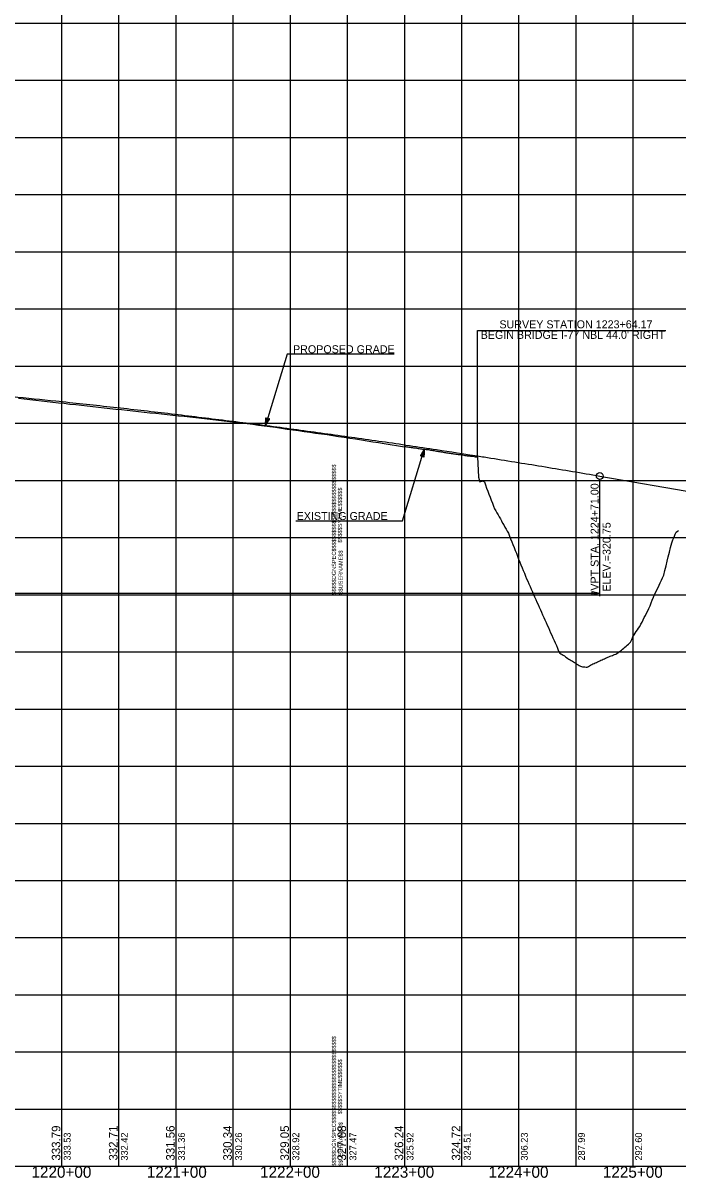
# Model space of a CAD drawing. Extents: x -90830 to 2015517, y -20856 to 836331.
# Drawn here: x 10890 to 11463, y -19397 to -18387 of the extents above; entities that cross this region are included whole.
import ezdxf

# ---------------------------------------------------------------- set-up
doc = ezdxf.new("R2010")
doc.units = 0
for name, color, linetype in [('Level 1', 7, 'Continuous'), ('RD_DDB_Profile_Elev', 7, 'Continuous'), ('RD_DDB_Profile_EX', 7, 'Continuous'), ('RD_DDB_Profile_Lbl', 7, 'Continuous'), ('RD_DDB_Profile_PR', 7, 'Continuous'), ('RD_DDB_StaTX', 7, 'Continuous'), ('RD_DDB_StripGrade', 7, 'Continuous'), ('RD_DDB_VCLbl', 7, 'Continuous'), ('RD_GPK_Profile_Cell', 7, 'Continuous'), ('RD_PD_Final_TX', 7, 'Continuous'), ('RD_TX_Drainage', 7, 'Continuous')]:
    doc.layers.add(name, color=color, linetype=linetype)

msp = doc.modelspace()

# ---------------------------------------------------------------- linework, layer by layer
at = {"layer": 'Level 1'}
for p, q in [((10923.5, -17886.5), (10923.5, -18386.5)), ((10973.5, -17886.5), (10973.5, -18386.5)), ((11023.5, -17886.5), (11023.5, -18386.5)), ((11073.5, -17886.5), (11073.5, -18386.5)), ((11123.5, -17886.5), (11123.5, -18386.5)), ((11173.5, -17886.5), (11173.5, -18386.5)), ((11173.5, -17886.5), (11173.5, -18386.5)), ((11173.5, -17886.5), (11173.5, -18386.5)), ((11223.5, -17886.5), (11223.5, -18386.5)), ((11273.5, -17886.5), (11273.5, -18386.5)), ((11323.5, -17886.5), (11323.5, -18386.5)), ((11373.5, -17886.5), (11373.5, -18386.5)), ((11423.5, -17886.5), (11423.5, -18386.5)), ((9573.5, -18386.5), (11173.5, -18386.5)), ((9573.5, -18386.5), (11173.5, -18386.5)), ((10923.5, -18386.5), (10923.5, -18886.5)), ((10973.5, -18386.5), (10973.5, -18886.5)), ((11023.5, -18386.5), (11023.5, -18886.5)), ((11073.5, -18386.5), (11073.5, -18886.5)), ((11123.5, -18386.5), (11123.5, -18886.5)), ((11173.5, -18386.5), (11173.5, -18886.5)), ((11173.5, -18386.5), (11173.5, -18886.5)), ((11173.5, -18386.5), (12773.5, -18386.5)), ((11173.5, -18386.5), (11173.5, -18886.5)), ((11173.5, -18386.5), (12773.5, -18386.5)), ((11223.5, -18386.5), (11223.5, -18886.5)), ((11273.5, -18386.5), (11273.5, -18886.5)), ((11323.5, -18386.5), (11323.5, -18886.5)), ((11373.5, -18386.5), (11373.5, -18886.5)), ((11423.5, -18386.5), (11423.5, -18886.5)), ((9573.5, -18436.5), (11173.5, -18436.5)), ((11173.5, -18436.5), (12773.5, -18436.5)), ((9573.5, -18486.5), (11173.5, -18486.5)), ((11173.5, -18486.5), (12773.5, -18486.5)), ((9573.5, -18536.5), (11173.5, -18536.5)), ((11173.5, -18536.5), (12773.5, -18536.5)), ((9573.5, -18586.5), (11173.5, -18586.5)), ((11173.5, -18586.5), (12773.5, -18586.5)), ((9573.5, -18636.5), (11173.5, -18636.5)), ((11173.5, -18636.5), (12773.5, -18636.5)), ((9573.5, -18686.5), (11173.5, -18686.5)), ((11173.5, -18686.5), (12773.5, -18686.5)), ((9573.5, -18736.5), (11173.5, -18736.5)), ((11173.5, -18736.5), (12773.5, -18736.5)), ((9573.5, -18786.5), (11173.5, -18786.5)), ((11173.5, -18786.5), (12773.5, -18786.5)), ((9573.5, -18836.5), (11173.5, -18836.5)), ((11173.5, -18836.5), (12773.5, -18836.5)), ((9573.5, -18886.5), (11173.5, -18886.5)), ((9573.5, -18886.5), (11173.5, -18886.5)), ((10923.5, -18886.5), (10923.5, -19386.5)), ((10973.5, -18886.5), (10973.5, -19386.5)), ((11023.5, -18886.5), (11023.5, -19386.5)), ((11073.5, -18886.5), (11073.5, -19386.5)), ((11123.5, -18886.5), (11123.5, -19386.5)), ((11173.5, -18886.5), (11173.5, -19386.5)), ((11173.5, -18886.5), (11173.5, -19386.5)), ((11173.5, -18886.5), (12773.5, -18886.5)), ((11173.5, -18886.5), (12773.5, -18886.5)), ((11173.5, -18886.5), (11173.5, -19386.5)), ((11223.5, -18886.5), (11223.5, -19386.5)), ((11273.5, -18886.5), (11273.5, -19386.5)), ((11323.5, -18886.5), (11323.5, -19386.5)), ((11373.5, -18886.5), (11373.5, -19386.5)), ((11423.5, -18886.5), (11423.5, -19386.5)), ((9573.5, -18936.5), (11173.5, -18936.5)), ((11173.5, -18936.5), (12773.5, -18936.5)), ((9573.5, -18986.5), (11173.5, -18986.5)), ((11173.5, -18986.5), (12773.5, -18986.5)), ((9573.5, -19036.5), (11173.5, -19036.5)), ((11173.5, -19036.5), (12773.5, -19036.5)), ((9573.5, -19086.5), (11173.5, -19086.5)), ((11173.5, -19086.5), (12773.5, -19086.5)), ((9573.5, -19136.5), (11173.5, -19136.5)), ((11173.5, -19136.5), (12773.5, -19136.5)), ((9573.5, -19186.5), (11173.5, -19186.5)), ((11173.5, -19186.5), (12773.5, -19186.5)), ((9573.5, -19236.5), (11173.5, -19236.5)), ((11173.5, -19236.5), (12773.5, -19236.5)), ((9573.5, -19286.5), (11173.5, -19286.5)), ((11173.5, -19286.5), (12773.5, -19286.5)), ((9573.5, -19336.5), (11173.5, -19336.5)), ((11173.5, -19336.5), (12773.5, -19336.5)), ((9573.5, -19386.5), (11173.5, -19386.5)), ((11173.5, -19386.5), (12773.5, -19386.5))]:
    msp.add_line(p, q, dxfattribs=at)
at = {"layer": 'RD_DDB_Profile_EX'}
for points in [[(10885.9, -18714.7), (10890.9, -18715.2), (10895.9, -18715.8), (10900.9, -18716.3), (10905.9, -18716.9), (10910.9, -18717.4), (10915.9, -18718), (10920.9, -18718.6), (10925.9, -18719.1), (10930.9, -18719.7), (10935.9, -18720.2), (10940.9, -18720.8), (10945.9, -18721.4), (10950.9, -18721.9), (10955.9, -18722.5), (10960.9, -18723), (10965.9, -18723.6), (10970.9, -18724.1), (10975.9, -18724.6), (10980.9, -18725.2), (10985.9, -18725.7), (10990.9, -18726.2), (10995.9, -18726.7), (11000.9, -18727.3), (11005.9, -18727.8), (11010.9, -18728.3), (11015.9, -18728.9), (11020.9, -18729.4), (11025.9, -18729.9), (11030.9, -18730.4), (11035.9, -18730.9), (11040.9, -18731.5), (11045.9, -18732)], [(11045.9, -18732), (11050.9, -18732.6), (11055.9, -18733.2), (11060.9, -18733.7), (11065.9, -18734.3), (11070.9, -18734.9), (11075.9, -18735.5), (11080.9, -18736.1), (11085.9, -18736.8), (11090.9, -18737.4), (11095.9, -18738.1), (11100.9, -18738.7), (11105.9, -18739.4), (11110.9, -18740.1), (11115.9, -18740.8), (11120.9, -18741.6), (11125.9, -18742.3), (11130.9, -18743), (11135.9, -18743.7), (11140.9, -18744.4), (11145.9, -18745.1), (11150.9, -18745.8), (11155.9, -18746.5), (11160.9, -18747.3), (11165.9, -18748), (11170.9, -18748.8), (11175.9, -18749.5), (11180.9, -18750.3), (11185.9, -18751.1), (11190.9, -18751.9), (11195.9, -18752.7), (11200.9, -18753.5), (11205.9, -18754.3), (11223.5, -18757.1)], [(11223.5, -18756.9), (11224.5, -18757), (11225.5, -18757.2), (11226.5, -18757.3), (11227.5, -18757.4), (11228.5, -18757.5), (11229.5, -18757.6), (11230.5, -18757.8), (11231.5, -18757.9), (11232.5, -18758), (11233.5, -18758.1), (11234.5, -18758.3), (11235.5, -18758.5), (11236.5, -18758.6), (11237.5, -18758.8), (11238.5, -18758.9), (11239.5, -18759.1), (11240.5, -18759.2), (11241.5, -18759.3), (11242.5, -18759.5), (11243.5, -18759.6), (11244.5, -18759.6), (11245.5, -18759.8), (11246.5, -18760), (11247.5, -18760.1), (11248.5, -18760.3), (11249.5, -18760.4), (11250.5, -18760.6), (11251.5, -18760.9), (11252.5, -18761), (11253.5, -18761.1), (11254.5, -18761.3), (11255.5, -18761.5), (11256.5, -18761.6), (11257.5, -18761.8), (11258.5, -18762), (11259.5, -18762.1), (11260.5, -18762.3), (11261.5, -18762.4), (11262.5, -18762.6), (11263.5, -18762.7), (11264.5, -18762.9), (11265.5, -18763), (11266.5, -18763.2), (11267.5, -18763.3), (11268.5, -18763.5), (11269.5, -18763.6), (11270.5, -18763.8), (11271.5, -18764), (11272.5, -18763.9), (11273.5, -18763.9), (11274.5, -18764.3), (11275.5, -18764.5), (11276.5, -18764.6), (11277.5, -18764.7), (11278.5, -18764.9), (11279.5, -18765), (11280.5, -18765.1), (11281.5, -18765.2), (11282.5, -18765.3), (11283.5, -18765.4), (11284.5, -18765.7), (11285.5, -18765.9), (11286.5, -18766), (11287.5, -18765.9), (11288.5, -18783.7), (11289.5, -18787.7), (11290.5, -18787.4), (11291.5, -18787.1), (11292.5, -18786.8), (11293.5, -18787.8), (11294.5, -18790.5), (11295.5, -18793.2), (11296.5, -18795.8), (11297.5, -18798.5), (11298.5, -18801.1), (11299.5, -18803.8), (11300.5, -18806.5), (11301.5, -18809.1), (11302.5, -18811.4), (11303.5, -18813.1), (11304.5, -18814.9), (11305.5, -18816.7), (11306.5, -18818.4), (11307.5, -18820.2), (11308.5, -18822), (11309.5, -18823.8), (11310.5, -18825.5), (11311.5, -18827.3), (11312.5, -18829.1), (11313.5, -18830.8), (11314.5, -18832.7), (11315.5, -18835.2), (11316.5, -18837.7), (11317.5, -18840.2), (11318.5, -18842.7), (11319.5, -18845.2), (11320.5, -18847.8), (11321.5, -18850.3), (11322.5, -18852.8), (11323.5, -18855.4)], [(11423.5, -18923.5), (11424.5, -18921.6), (11425.5, -18920.1), (11426.5, -18918.7), (11427.5, -18917.3), (11428.5, -18915.9), (11429.5, -18914.3), (11430.5, -18912.4), (11431.5, -18910.4), (11432.5, -18908.5), (11433.5, -18906.5), (11434.5, -18904.6), (11435.5, -18902.6), (11436.5, -18900.7), (11437.5, -18898.7), (11438.5, -18896.3), (11439.5, -18893.7), (11440.5, -18891.2), (11441.5, -18888.6), (11442.5, -18886.3), (11443.5, -18884.3), (11444.5, -18882.2), (11445.5, -18880.1), (11446.5, -18878.1), (11447.5, -18876), (11448.5, -18873.9), (11449.5, -18871.8), (11450.5, -18869.4), (11451.5, -18865.4), (11452.5, -18861.3), (11453.5, -18857.3), (11454.5, -18853.3), (11455.5, -18849.2), (11456.5, -18845.2), (11457.5, -18841.2), (11458.5, -18838.5), (11459.5, -18836.1), (11460.5, -18833.6), (11461.5, -18831.8), (11462.5, -18831), (11463.5, -18830.3)], [(11323.5, -18855.4), (11324.5, -18857.9), (11325.5, -18860.5), (11326.5, -18862.9), (11327.5, -18865.4), (11328.5, -18867.8), (11329.5, -18870.2), (11330.5, -18872.6), (11331.5, -18874.8), (11332.5, -18877.1), (11333.5, -18879.4), (11334.5, -18881.7), (11335.5, -18884), (11336.5, -18886.2), (11337.5, -18888.4), (11338.5, -18890.7), (11339.5, -18892.9), (11340.5, -18895.2), (11341.5, -18897.4), (11342.5, -18899.6), (11343.5, -18901.9), (11344.5, -18904.1), (11345.5, -18906.4), (11346.5, -18908.6), (11347.5, -18910.8), (11348.5, -18913.1), (11349.5, -18915.3), (11350.5, -18917.5), (11351.5, -18919.8), (11352.5, -18922), (11353.5, -18924.3), (11354.5, -18926.5), (11355.5, -18928.7), (11356.5, -18931), (11357.5, -18933.4), (11358.5, -18935.8), (11359.5, -18937.5), (11360.5, -18938.1), (11361.5, -18938.8), (11362.5, -18939.5), (11363.5, -18940.1), (11364.5, -18940.8), (11365.5, -18941.5), (11366.5, -18942.2), (11367.5, -18942.8), (11368.5, -18943.4), (11369.5, -18944.1), (11370.5, -18944.7), (11371.5, -18945.3), (11372.5, -18945.9), (11373.5, -18946.5), (11374.5, -18947.2), (11375.5, -18947.8), (11376.5, -18948.4), (11377.5, -18949), (11378.5, -18949.4), (11379.5, -18949.5), (11380.5, -18949.6), (11381.5, -18949.7), (11382.5, -18949.8), (11383.5, -18949.8), (11384.5, -18949.3), (11385.5, -18948.8), (11386.5, -18948.2), (11387.5, -18947.6), (11388.5, -18947.1), (11389.5, -18946.7), (11390.5, -18946.2), (11391.5, -18945.7), (11392.5, -18945.3), (11393.5, -18944.8), (11394.5, -18944.4), (11395.5, -18943.9), (11396.5, -18943.5), (11397.5, -18943), (11398.5, -18942.6), (11399.5, -18942.1), (11400.5, -18941.7), (11401.5, -18941.2), (11402.5, -18940.8), (11403.5, -18940.3), (11404.5, -18939.9), (11405.5, -18939.6), (11406.5, -18939.2), (11407.5, -18938.8), (11408.5, -18938.4), (11409.5, -18937.9), (11410.5, -18937.1), (11411.5, -18936.4), (11412.5, -18935.6), (11413.5, -18934.9), (11414.5, -18934.1), (11415.5, -18933.3), (11416.5, -18932.4), (11417.5, -18931.6), (11418.5, -18930.7), (11419.5, -18929.8), (11420.5, -18929), (11421.5, -18928.1), (11422.5, -18925.8), (11423.5, -18923.5)]]:
    msp.add_lwpolyline(points, dxfattribs=at)
at = {"layer": 'RD_DDB_Profile_Lbl'}
for p, q in [((11287.6, -18765.1), (11287.6, -18655.4)), ((11287.6, -18655.4), (11452.3, -18655.4))]:
    msp.add_line(p, q, dxfattribs=at)
at = {"layer": 'RD_DDB_Profile_PR'}
msp.add_line((11394.5, -18782.7), (11479.4, -18797.4), dxfattribs=at)
for points in [[(10880.6, -18713.2), (10918.5, -18717), (10966.1, -18722.1), (11013.7, -18727.5), (11061.3, -18733.3), (11108.9, -18739.3), (11156.5, -18745.8), (11204.1, -18752.5), (11251.7, -18759.6), (11287.6, -18765.1)], [(11287.6, -18765.1), (11299.3, -18767), (11346.9, -18774.7), (11394.5, -18782.7)]]:
    msp.add_spline(points, degree=3, dxfattribs=at)
at = {"layer": 'RD_DDB_VCLbl'}
for p, q in [((11394.5, -18887.8), (11394.5, -18785.7)), ((9014.5, -18885.3), (11394.5, -18885.3))]:
    msp.add_line(p, q, dxfattribs=at)
msp.add_circle((11394.5, -18782.7), 3, dxfattribs=at)
at = {"layer": 'RD_GPK_Profile_Cell'}
msp.add_line((4823.5, -19386.5), (75223.5, -19386.5), dxfattribs=at)
at = {"layer": 'RD_PD_Final_TX'}
for p, q in [((11102.1, -18738.5), (11102.4, -18731.8)), ((11104, -18732.3), (11102.1, -18738.5)), ((11102.1, -18738.5), (11105.5, -18732.7)), ((11102.4, -18731.8), (11105.5, -18732.7)), ((11240.9, -18759.4), (11237.5, -18765.1)), ((11240.6, -18766.1), (11237.5, -18765.1)), ((11239.1, -18765.6), (11240.9, -18759.4)), ((11240.9, -18759.4), (11240.6, -18766.1))]:
    msp.add_line(p, q, dxfattribs=at)
for points in [[(11214.5, -18676.1), (11121.1, -18676.1), (11102.1, -18738.5)], [(11103.9, -18732.3), (11102.1, -18738.1), (11103.9, -18732.3), (11102.2, -18737.8), (11103.8, -18732.3), (11102.2, -18737.6), (11103.7, -18732.3), (11102.2, -18737.4), (11103.6, -18732.2), (11102.2, -18737), (11103.6, -18732.2), (11102.2, -18736.6), (11103.5, -18732.2), (11102.2, -18736.4), (11103.4, -18732.2), (11102.3, -18736), (11103.3, -18732.2), (11102.3, -18735.7), (11103.3, -18732.1), (11102.3, -18735.5), (11103.2, -18732.1), (11102.3, -18735.1), (11103.1, -18732.1), (11102.3, -18734.7), (11103, -18732), (11102.3, -18734.4), (11103, -18732), (11102.3, -18733.9), (11102.9, -18732), (11102.4, -18733.6), (11102.8, -18732), (11102.4, -18733.2), (11102.7, -18732), (11102.4, -18733), (11102.7, -18731.9), (11102.4, -18732.6), (11102.6, -18731.9), (11102.5, -18732.2), (11102.5, -18731.9)], [(11102.2, -18738.1), (11104, -18732.4), (11102.3, -18737.9), (11104.1, -18732.4), (11102.4, -18737.7), (11104.1, -18732.4), (11102.5, -18737.5), (11104.2, -18732.4), (11102.7, -18737.3), (11104.2, -18732.4), (11102.8, -18737.2), (11104.3, -18732.4), (11102.9, -18736.9), (11104.3, -18732.4), (11103.1, -18736.7), (11104.4, -18732.5), (11103.2, -18736.4), (11104.5, -18732.5), (11103.4, -18736.2), (11104.6, -18732.5), (11103.5, -18735.9), (11104.6, -18732.5), (11103.7, -18735.7), (11104.7, -18732.6), (11103.9, -18735.3), (11104.7, -18732.6), (11104, -18735.1), (11104.8, -18732.5), (11104.2, -18734.8), (11104.8, -18732.6), (11104.4, -18734.5), (11104.9, -18732.6), (11104.5, -18734.3), (11105, -18732.7), (11104.7, -18734.1), (11105, -18732.7), (11104.8, -18733.7), (11105.1, -18732.7), (11105, -18733.5), (11105.2, -18732.7), (11105.1, -18733.4), (11105.3, -18732.8), (11105.4, -18732.8), (11105.3, -18732.8)], [(11128.5, -18821.8), (11221.9, -18821.8), (11240.9, -18759.4)], [(11240.8, -18759.8), (11239, -18765.5), (11240.7, -18760), (11239, -18765.5), (11240.6, -18760.2), (11238.9, -18765.5), (11240.5, -18760.3), (11238.9, -18765.5), (11240.3, -18760.5), (11238.8, -18765.5), (11240.2, -18760.7), (11238.7, -18765.4), (11240.1, -18760.9), (11238.7, -18765.4), (11239.9, -18761.2), (11238.6, -18765.4), (11239.8, -18761.5), (11238.5, -18765.4), (11239.7, -18761.7), (11238.5, -18765.4), (11239.5, -18761.9), (11238.4, -18765.4), (11239.3, -18762.2), (11238.4, -18765.3), (11239.1, -18762.5), (11238.3, -18765.3), (11239, -18762.8), (11238.2, -18765.3), (11238.8, -18763.1), (11238.2, -18765.3), (11238.7, -18763.4), (11238.1, -18765.2), (11238.5, -18763.6), (11238, -18765.2), (11238.3, -18763.8), (11238, -18765.2), (11238.2, -18764.2), (11237.9, -18765.2), (11238.1, -18764.4), (11237.8, -18765.2), (11237.9, -18764.5), (11237.7, -18765.1), (11237.6, -18765.1), (11237.7, -18765.1)], [(11239.1, -18765.5), (11240.9, -18759.8), (11239.2, -18765.6), (11240.9, -18760.1), (11239.2, -18765.6), (11240.9, -18760.3), (11239.3, -18765.6), (11240.9, -18760.5), (11239.4, -18765.6), (11240.8, -18760.8), (11239.5, -18765.7), (11240.8, -18761.2), (11239.5, -18765.7), (11240.8, -18761.5), (11239.6, -18765.7), (11240.8, -18761.8), (11239.7, -18765.7), (11240.7, -18762.1), (11239.7, -18765.7), (11240.7, -18762.4), (11239.8, -18765.8), (11240.7, -18762.7), (11239.9, -18765.8), (11240.7, -18763.2), (11240, -18765.8), (11240.7, -18763.5), (11240, -18765.8), (11240.7, -18763.9), (11240.1, -18765.8), (11240.6, -18764.3), (11240.2, -18765.9), (11240.6, -18764.6), (11240.3, -18765.9), (11240.6, -18764.9), (11240.3, -18766), (11240.6, -18765.3), (11240.4, -18765.9), (11240.6, -18765.7), (11240.5, -18765.9)]]:
    msp.add_lwpolyline(points, dxfattribs=at)
at = {"layer": 'RD_TX_Drainage'}
msp.add_lwpolyline([(11387.9, -18883.7), (11394.5, -18885.3), (11387.9, -18887)], close=True, dxfattribs=at)

# ---------------------------------------------------------------- texts
at = {"layer": 'Level 1'}
for s, p in [('$$$$$DGNSPEC$$$$$$$$$$$$$$$$$$$$$$$$$$$$', (11163.6, -18886.6)), ('$$$$$SYTIME$$$$$$', (11168.9, -18841)), ('$$USERNAME$$', (11169.5, -18886.4)), ('$$$$$DGNSPEC$$$$$$$$$$$$$$$$$$$$$$$$$$$$', (11163.6, -19386.6)), ('$$$$$SYTIME$$$$$$', (11168.9, -19341)), ('$$USERNAME$$', (11169.5, -19386.4))]:
    msp.add_text(s, height=3.544, rotation=90, dxfattribs=at).set_placement(p)
at = {"layer": 'RD_DDB_Profile_Elev'}
for s, p in [('333.79', (10922.5, -19381.5)), ('332.71', (10972.5, -19381.5)), ('331.56', (11022.5, -19381.5)), ('330.34', (11072.5, -19381.5)), ('329.05', (11122.5, -19381.5)), ('327.68', (11172.5, -19381.5)), ('326.24', (11222.5, -19381.5)), ('324.72', (11272.5, -19381.5))]:
    msp.add_text(s, height=7.5, rotation=90, dxfattribs=at).set_placement(p)
at = {"layer": 'RD_DDB_Profile_Lbl'}
for s, p in [('SURVEY STATION 1223+64.17', (11306.7, -18653.5)), ("BEGIN BRIDGE I-77 NBL 44.0' RIGHT", (11290.3, -18662.7))]:
    msp.add_text(s, height=7, dxfattribs=at).set_placement(p)
at = {"layer": 'RD_DDB_StaTX'}
for s, p in [('1220+00', (10897.2, -19396.5)), ('1221+00', (10998.2, -19396.5)), ('1222+00', (11097.2, -19396.5)), ('1223+00', (11197.2, -19396.5)), ('1224+00', (11297.2, -19396.5)), ('1225+00', (11397.2, -19396.5))]:
    msp.add_text(s, height=10, dxfattribs=at).set_placement(p)
at = {"layer": 'RD_DDB_StripGrade'}
for s, height, p in [('VPT STA. 1224+71.00 ', 7, (11393.5, -18883)), ('ELEV.=320.75', 7, (11404, -18883.8)), ('333.53', 6, (10931.5, -19381.5)), ('332.42', 6, (10981.5, -19381.5)), ('331.36', 6, (11031.5, -19381.5)), ('330.26', 6, (11081.5, -19381.5)), ('328.92', 6, (11131.5, -19381.5)), ('327.47', 6, (11181.5, -19381.5)), ('325.92', 6, (11231.5, -19381.5)), ('324.51', 6, (11281.5, -19381.5)), ('306.23', 6, (11331.5, -19381.5)), ('287.99', 6, (11381.5, -19381.5)), ('292.60', 6, (11431.5, -19381.5))]:
    msp.add_text(s, height=height, rotation=90, dxfattribs=at).set_placement(p)
at = {"layer": 'RD_PD_Final_TX'}
for s, p in [('PROPOSED GRADE', (11126.1, -18675.3)), ('EXISTING GRADE', (11129.3, -18821.2))]:
    msp.add_text(s, height=7, dxfattribs=at).set_placement(p)

doc.saveas('drawing.dxf')
